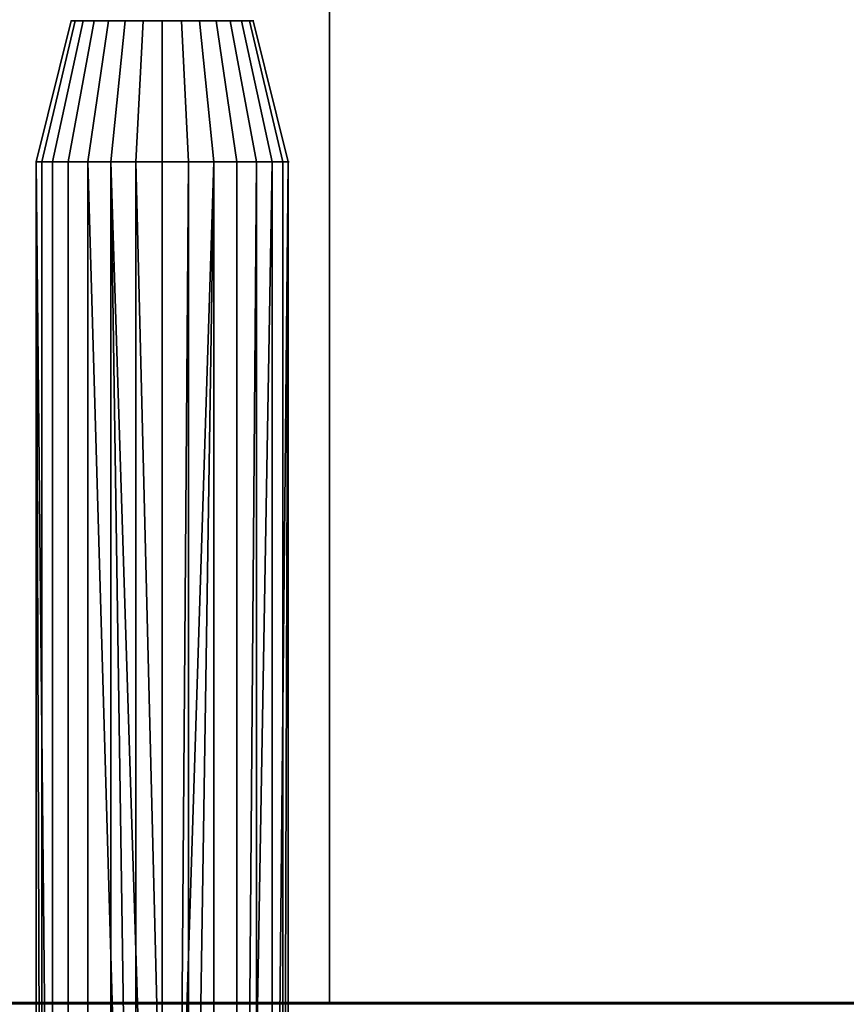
# Model space of a CAD drawing. Header units: millimetres. Extents: x -490 to 6690, y -115 to 152.
# Tile 470 of 656: x 1881 to 1905, y -6 to 22. Entities that reach past the tile are written whole.
import ezdxf

# ---------------------------------------------------------------- set-up
doc = ezdxf.new("R2010")
doc.units = ezdxf.units.MM
doc.layers.add('151', color=253, linetype='Continuous')

# ---------------------------------------------------------------- blocks, each defined once
blk = doc.blocks.new('UG_SURFACE_002')
at = {"layer": '151', "color": 252, "linetype": 'Continuous', "lineweight": 35}
for points in [[(2040, -6.2, 2202.5), (2040, 133.2, 2202.5), (960, 133.2, 2202.5), (960, -6.2, 2202.5)], [(1110, -6.2, 2052.5), (1110, 133.2, 2052.5), (1890, 133.2, 2052.5), (1890, -6.2, 2052.5)], [(1890, -6.2, -7.5), (1890, 133.2, -7.5), (2040, 133.2, -7.5), (2040, -6.2, -7.5)], [(1890, -6.2, 2052.5), (1890, 133.2, 2052.5), (1890, 133.2, -7.5), (1890, -6.2, -7.5)], [(2040, -6.2, 2202.5), (960, -6.2, 2202.5), (1110, -6.2, 2052.5), (1890, -6.2, 2052.5)], [(1890, -6.2, 2052.5), (1890, -6.2, -7.5), (2040, -6.2, -7.5), (2040, -6.2, 2202.5)]]:
    blk.add_3dface(points, dxfattribs=at)
blk = doc.blocks.new('UG_SURFACE_012')
at = {"layer": '151', "color": 252, "linetype": 'Continuous', "lineweight": 35}
for points in [[(1881.826, 17.684, 1494.388), (1881.67, 17.684, 1495.876), (1882.664, 21.684, 1495.772), (1882.777, 21.684, 1494.696)], [(1881.67, 17.684, 1495.876), (1882.132, 17.684, 1497.3), (1882.998, 21.684, 1496.8), (1882.664, 21.684, 1495.772)], [(1881.826, 17.684, 1516.388), (1881.67, 17.684, 1517.876), (1882.664, 21.684, 1517.772), (1882.777, 21.684, 1516.697)], [(1881.67, 17.684, 1517.876), (1882.132, 17.684, 1519.3), (1882.998, 21.684, 1518.8), (1882.664, 21.684, 1517.772)], [(1882.575, 17.684, 1493.091), (1881.826, 17.684, 1494.388), (1882.777, 21.684, 1494.696), (1883.318, 21.684, 1493.76)], [(1882.575, 17.684, 1515.091), (1881.826, 17.684, 1516.388), (1882.777, 21.684, 1516.697), (1883.318, 21.684, 1515.76)], [(1882.132, 17.684, 1497.3), (1883.134, 17.684, 1498.412), (1883.722, 21.684, 1497.603), (1882.998, 21.684, 1496.8)], [(1882.132, 17.684, 1519.3), (1883.134, 17.684, 1520.412), (1883.722, 21.684, 1519.603), (1882.998, 21.684, 1518.8)], [(1883.786, 17.684, 1492.211), (1882.575, 17.684, 1493.091), (1883.318, 21.684, 1493.76), (1884.192, 21.684, 1493.125)], [(1883.786, 17.684, 1514.211), (1882.575, 17.684, 1515.091), (1883.318, 21.684, 1515.76), (1884.192, 21.684, 1515.125)], [(1883.318, 21.684, 1493.76), (1882.777, 21.684, 1494.696), (1882.664, 21.684, 1495.772), (1885.25, 21.684, 1495.5)], [(1882.664, 21.684, 1495.772), (1882.998, 21.684, 1496.8), (1883.722, 21.684, 1497.603), (1885.25, 21.684, 1495.5)], [(1883.318, 21.684, 1515.76), (1882.777, 21.684, 1516.697), (1882.664, 21.684, 1517.772), (1885.25, 21.684, 1517.5)], [(1882.664, 21.684, 1517.772), (1882.998, 21.684, 1518.8), (1883.722, 21.684, 1519.603), (1885.25, 21.684, 1517.5)], [(1883.134, 17.684, 1498.412), (1884.502, 17.684, 1499.021), (1884.709, 21.684, 1498.043), (1883.722, 21.684, 1497.603)], [(1883.134, 17.684, 1520.412), (1884.502, 17.684, 1521.021), (1884.709, 21.684, 1520.043), (1883.722, 21.684, 1519.603)], [(1885.25, 21.684, 1495.5), (1884.192, 21.684, 1493.125), (1883.318, 21.684, 1493.76)], [(1885.25, 21.684, 1517.5), (1884.192, 21.684, 1515.125), (1883.318, 21.684, 1515.76)], [(1883.722, 21.684, 1497.603), (1884.709, 21.684, 1498.043), (1885.791, 21.684, 1498.043), (1885.25, 21.684, 1495.5)], [(1883.722, 21.684, 1519.603), (1884.709, 21.684, 1520.043), (1885.791, 21.684, 1520.043), (1885.25, 21.684, 1517.5)], [(1885.25, 17.684, 1491.9), (1883.786, 17.684, 1492.211), (1884.192, 21.684, 1493.125), (1885.25, 21.684, 1492.9)], [(1885.25, 17.684, 1513.9), (1883.786, 17.684, 1514.211), (1884.192, 21.684, 1515.125), (1885.25, 21.684, 1514.9)], [(1886.307, 21.684, 1493.125), (1885.25, 21.684, 1492.9), (1884.192, 21.684, 1493.125), (1885.25, 21.684, 1495.5)], [(1886.307, 21.684, 1515.125), (1885.25, 21.684, 1514.9), (1884.192, 21.684, 1515.125), (1885.25, 21.684, 1517.5)], [(1884.502, 17.684, 1499.021), (1885.998, 17.684, 1499.021), (1885.791, 21.684, 1498.043), (1884.709, 21.684, 1498.043)], [(1884.502, 17.684, 1521.021), (1885.998, 17.684, 1521.021), (1885.791, 21.684, 1520.043), (1884.709, 21.684, 1520.043)], [(1885.791, 21.684, 1498.043), (1886.778, 21.684, 1497.603), (1887.502, 21.684, 1496.8), (1885.25, 21.684, 1495.5)], [(1887.502, 21.684, 1496.8), (1887.836, 21.684, 1495.772), (1887.723, 21.684, 1494.696), (1885.25, 21.684, 1495.5)], [(1887.723, 21.684, 1494.696), (1887.182, 21.684, 1493.76), (1886.307, 21.684, 1493.125), (1885.25, 21.684, 1495.5)], [(1886.714, 17.684, 1492.211), (1885.25, 17.684, 1491.9), (1885.25, 21.684, 1492.9), (1886.307, 21.684, 1493.125)], [(1886.714, 17.684, 1514.211), (1885.25, 17.684, 1513.9), (1885.25, 21.684, 1514.9), (1886.307, 21.684, 1515.125)], [(1885.791, 21.684, 1520.043), (1886.778, 21.684, 1519.603), (1887.502, 21.684, 1518.8), (1885.25, 21.684, 1517.5)], [(1887.502, 21.684, 1518.8), (1887.836, 21.684, 1517.772), (1887.723, 21.684, 1516.697), (1885.25, 21.684, 1517.5)], [(1887.723, 21.684, 1516.697), (1887.182, 21.684, 1515.76), (1886.307, 21.684, 1515.125), (1885.25, 21.684, 1517.5)], [(1885.998, 17.684, 1499.021), (1887.366, 17.684, 1498.412), (1886.778, 21.684, 1497.603), (1885.791, 21.684, 1498.043)], [(1885.998, 17.684, 1521.021), (1887.366, 17.684, 1520.412), (1886.778, 21.684, 1519.603), (1885.791, 21.684, 1520.043)], [(1887.925, 17.684, 1493.091), (1886.714, 17.684, 1492.211), (1886.307, 21.684, 1493.125), (1887.182, 21.684, 1493.76)], [(1887.925, 17.684, 1515.091), (1886.714, 17.684, 1514.211), (1886.307, 21.684, 1515.125), (1887.182, 21.684, 1515.76)], [(1887.366, 17.684, 1498.412), (1888.368, 17.684, 1497.3), (1887.502, 21.684, 1496.8), (1886.778, 21.684, 1497.603)], [(1887.366, 17.684, 1520.412), (1888.368, 17.684, 1519.3), (1887.502, 21.684, 1518.8), (1886.778, 21.684, 1519.603)], [(1888.674, 17.684, 1494.388), (1887.925, 17.684, 1493.091), (1887.182, 21.684, 1493.76), (1887.723, 21.684, 1494.696)], [(1888.674, 17.684, 1516.388), (1887.925, 17.684, 1515.091), (1887.182, 21.684, 1515.76), (1887.723, 21.684, 1516.697)], [(1888.368, 17.684, 1497.3), (1888.83, 17.684, 1495.876), (1887.836, 21.684, 1495.772), (1887.502, 21.684, 1496.8)], [(1888.368, 17.684, 1519.3), (1888.83, 17.684, 1517.876), (1887.836, 21.684, 1517.772), (1887.502, 21.684, 1518.8)], [(1888.83, 17.684, 1495.876), (1888.674, 17.684, 1494.388), (1887.723, 21.684, 1494.696), (1887.836, 21.684, 1495.772)], [(1888.83, 17.684, 1517.876), (1888.674, 17.684, 1516.388), (1887.723, 21.684, 1516.697), (1887.836, 21.684, 1517.772)], [(1881.67, 17.684, 1495.876), (1881.826, 17.684, 1494.388), (1881.826, -29.143, 1494.388)], [(1881.826, -29.143, 1494.388), (1881.67, -29.226, 1495.118), (1881.67, 17.684, 1495.876)], [(1881.67, 17.684, 1495.876), (1881.828, -29.143, 1496.617), (1882.132, -28.995, 1497.3)], [(1881.67, 17.684, 1495.876), (1881.67, -29.226, 1495.876), (1881.828, -29.143, 1496.617)], [(1882.132, -28.995, 1497.3), (1882.132, 17.684, 1497.3), (1881.67, 17.684, 1495.876)], [(1881.67, -29.226, 1495.118), (1881.67, -29.226, 1495.876), (1881.67, 17.684, 1495.876)], [(1881.67, 17.684, 1517.876), (1881.826, 17.684, 1516.388), (1881.826, -29.143, 1516.388)], [(1881.826, -29.143, 1516.388), (1881.67, -29.226, 1517.118), (1881.67, 17.684, 1517.876)], [(1881.67, 17.684, 1517.876), (1881.828, -29.143, 1518.618), (1882.132, -28.995, 1519.3)], [(1881.67, 17.684, 1517.876), (1881.67, -29.226, 1517.876), (1881.828, -29.143, 1518.618)], [(1882.132, -28.995, 1519.3), (1882.132, 17.684, 1519.3), (1881.67, 17.684, 1517.876)], [(1881.67, -29.226, 1517.118), (1881.67, -29.226, 1517.876), (1881.67, 17.684, 1517.876)], [(1881.826, -29.143, 1494.388), (1881.826, 17.684, 1494.388), (1882.575, 17.684, 1493.091), (1882.575, -28.81, 1493.091)], [(1881.826, -29.143, 1516.388), (1881.826, 17.684, 1516.388), (1882.575, 17.684, 1515.091), (1882.575, -28.81, 1515.091)], [(1883.134, -28.621, 1498.412), (1883.134, 17.684, 1498.412), (1882.132, 17.684, 1497.3), (1882.132, -28.995, 1497.3)], [(1883.134, -28.621, 1520.412), (1883.134, 17.684, 1520.412), (1882.132, 17.684, 1519.3), (1882.132, -28.995, 1519.3)], [(1882.575, -28.81, 1493.091), (1882.575, 17.684, 1493.091), (1883.786, 17.684, 1492.211), (1883.786, -28.461, 1492.211)], [(1882.575, -28.81, 1515.091), (1882.575, 17.684, 1515.091), (1883.786, 17.684, 1514.211), (1883.786, -28.461, 1514.211)], [(1883.134, 17.684, 1498.412), (1883.134, -28.621, 1498.412), (1884.467, -28.361, 1499.006)], [(1884.467, -28.361, 1499.006), (1884.502, -28.354, 1499.021), (1884.502, 17.684, 1499.021), (1883.134, 17.684, 1498.412)], [(1883.134, 17.684, 1520.412), (1883.134, -28.621, 1520.412), (1884.467, -28.361, 1521.006)], [(1884.467, -28.361, 1521.006), (1884.502, -28.354, 1521.021), (1884.502, 17.684, 1521.021), (1883.134, 17.684, 1520.412)], [(1883.786, 17.684, 1492.211), (1885.25, 17.684, 1491.9), (1885.25, -28.316, 1491.9)], [(1885.25, -28.316, 1491.9), (1884.466, -28.357, 1491.986), (1883.786, 17.684, 1492.211)], [(1884.466, -28.357, 1491.986), (1883.786, -28.461, 1492.211), (1883.786, 17.684, 1492.211)], [(1883.786, 17.684, 1514.211), (1885.25, 17.684, 1513.9), (1885.25, -28.316, 1513.9)], [(1885.25, -28.316, 1513.9), (1884.466, -28.357, 1513.986), (1883.786, 17.684, 1514.211)], [(1884.466, -28.357, 1513.986), (1883.786, -28.461, 1514.211), (1883.786, 17.684, 1514.211)], [(1884.502, 17.684, 1499.021), (1884.502, -28.354, 1499.021), (1885.647, -28.327, 1499.078)], [(1885.647, -28.327, 1499.078), (1885.998, 17.684, 1499.021), (1884.502, 17.684, 1499.021)], [(1884.502, 17.684, 1521.021), (1884.502, -28.354, 1521.021), (1885.647, -28.327, 1521.078)], [(1885.647, -28.327, 1521.078), (1885.998, 17.684, 1521.021), (1884.502, 17.684, 1521.021)], [(1886.714, 17.684, 1492.211), (1886.004, -28.354, 1491.98), (1885.25, -28.316, 1491.9)], [(1885.25, -28.316, 1491.9), (1885.25, 17.684, 1491.9), (1886.714, 17.684, 1492.211)], [(1886.714, 17.684, 1514.211), (1886.004, -28.354, 1513.98), (1885.25, -28.316, 1513.9)], [(1885.25, -28.316, 1513.9), (1885.25, 17.684, 1513.9), (1886.714, 17.684, 1514.211)], [(1885.647, -28.327, 1499.078), (1885.998, -28.354, 1499.021), (1885.998, 17.684, 1499.021)], [(1885.647, -28.327, 1521.078), (1885.998, -28.354, 1521.021), (1885.998, 17.684, 1521.021)], [(1887.366, -28.621, 1498.412), (1887.366, 17.684, 1498.412), (1885.998, 17.684, 1499.021), (1885.998, -28.354, 1499.021)], [(1887.366, -28.621, 1520.412), (1887.366, 17.684, 1520.412), (1885.998, 17.684, 1521.021), (1885.998, -28.354, 1521.021)], [(1886.714, 17.684, 1492.211), (1886.714, -28.461, 1492.211), (1886.004, -28.354, 1491.98)], [(1886.714, 17.684, 1514.211), (1886.714, -28.461, 1514.211), (1886.004, -28.354, 1513.98)], [(1887.561, -28.705, 1492.827), (1886.714, -28.461, 1492.211), (1886.714, 17.684, 1492.211), (1887.925, 17.684, 1493.091)], [(1887.561, -28.705, 1514.827), (1886.714, -28.461, 1514.211), (1886.714, 17.684, 1514.211), (1887.925, 17.684, 1515.091)], [(1888.368, 17.684, 1497.3), (1887.366, 17.684, 1498.412), (1887.366, -28.621, 1498.412), (1887.563, -28.695, 1498.193)], [(1888.368, 17.684, 1519.3), (1887.366, 17.684, 1520.412), (1887.366, -28.621, 1520.412), (1887.563, -28.695, 1520.193)], [(1887.925, 17.684, 1493.091), (1887.925, -28.81, 1493.091), (1887.561, -28.705, 1492.827)], [(1887.925, 17.684, 1515.091), (1887.925, -28.81, 1515.091), (1887.561, -28.705, 1514.827)], [(1887.563, -28.695, 1498.193), (1888.368, -28.995, 1497.3), (1888.368, 17.684, 1497.3)], [(1887.563, -28.695, 1520.193), (1888.368, -28.995, 1519.3), (1888.368, 17.684, 1519.3)], [(1887.925, -28.81, 1493.091), (1887.925, 17.684, 1493.091), (1888.674, 17.684, 1494.388), (1888.674, -29.143, 1494.388)], [(1887.925, -28.81, 1515.091), (1887.925, 17.684, 1515.091), (1888.674, 17.684, 1516.388), (1888.674, -29.143, 1516.388)], [(1888.83, 17.684, 1495.876), (1888.368, 17.684, 1497.3), (1888.368, -28.995, 1497.3)], [(1888.368, -28.995, 1497.3), (1888.672, -29.143, 1496.617), (1888.83, 17.684, 1495.876)], [(1888.83, 17.684, 1517.876), (1888.368, 17.684, 1519.3), (1888.368, -28.995, 1519.3)], [(1888.368, -28.995, 1519.3), (1888.672, -29.143, 1518.617), (1888.83, 17.684, 1517.876)], [(1888.672, -29.143, 1496.617), (1888.83, -29.226, 1495.876), (1888.83, 17.684, 1495.876)], [(1888.672, -29.143, 1518.617), (1888.83, -29.226, 1517.876), (1888.83, 17.684, 1517.876)], [(1888.83, 17.684, 1495.876), (1888.83, -29.226, 1495.124), (1888.674, -29.143, 1494.388)], [(1888.674, -29.143, 1494.388), (1888.674, 17.684, 1494.388), (1888.83, 17.684, 1495.876)], [(1888.83, 17.684, 1517.876), (1888.83, -29.226, 1517.124), (1888.674, -29.143, 1516.388)], [(1888.674, -29.143, 1516.388), (1888.674, 17.684, 1516.388), (1888.83, 17.684, 1517.876)], [(1888.83, 17.684, 1495.876), (1888.83, -29.226, 1495.876), (1888.83, -29.226, 1495.124)], [(1888.83, 17.684, 1517.876), (1888.83, -29.226, 1517.876), (1888.83, -29.226, 1517.124)]]:
    blk.add_3dface(points, dxfattribs=at)
blk = doc.blocks.new('UG_SURFACE_013')
at = {"layer": '151', "color": 252, "linetype": 'Continuous', "lineweight": 35}
for points in [[(1881.826, 17.684, 1744.388), (1881.67, 17.684, 1745.876), (1882.664, 21.684, 1745.772), (1882.777, 21.684, 1744.696)], [(1881.67, 17.684, 1745.876), (1882.132, 17.684, 1747.3), (1882.998, 21.684, 1746.8), (1882.664, 21.684, 1745.772)], [(1881.826, 17.684, 1766.388), (1881.67, 17.684, 1767.876), (1882.664, 21.684, 1767.772), (1882.777, 21.684, 1766.697)], [(1881.67, 17.684, 1767.876), (1882.132, 17.684, 1769.3), (1882.998, 21.684, 1768.8), (1882.664, 21.684, 1767.772)], [(1882.575, 17.684, 1743.091), (1881.826, 17.684, 1744.388), (1882.777, 21.684, 1744.696), (1883.318, 21.684, 1743.76)], [(1882.575, 17.684, 1765.091), (1881.826, 17.684, 1766.388), (1882.777, 21.684, 1766.697), (1883.318, 21.684, 1765.76)], [(1882.132, 17.684, 1747.3), (1883.134, 17.684, 1748.412), (1883.722, 21.684, 1747.603), (1882.998, 21.684, 1746.8)], [(1882.132, 17.684, 1769.3), (1883.134, 17.684, 1770.412), (1883.722, 21.684, 1769.603), (1882.998, 21.684, 1768.8)], [(1883.786, 17.684, 1742.211), (1882.575, 17.684, 1743.091), (1883.318, 21.684, 1743.76), (1884.192, 21.684, 1743.125)], [(1883.786, 17.684, 1764.211), (1882.575, 17.684, 1765.091), (1883.318, 21.684, 1765.76), (1884.192, 21.684, 1765.125)], [(1883.318, 21.684, 1743.76), (1882.777, 21.684, 1744.696), (1882.664, 21.684, 1745.772), (1885.25, 21.684, 1745.5)], [(1882.664, 21.684, 1745.772), (1882.998, 21.684, 1746.8), (1883.722, 21.684, 1747.603), (1885.25, 21.684, 1745.5)], [(1883.318, 21.684, 1765.76), (1882.777, 21.684, 1766.697), (1882.664, 21.684, 1767.772), (1885.25, 21.684, 1767.5)], [(1882.664, 21.684, 1767.772), (1882.998, 21.684, 1768.8), (1883.722, 21.684, 1769.603), (1885.25, 21.684, 1767.5)], [(1883.134, 17.684, 1748.412), (1884.502, 17.684, 1749.021), (1884.709, 21.684, 1748.043), (1883.722, 21.684, 1747.603)], [(1883.134, 17.684, 1770.412), (1884.502, 17.684, 1771.021), (1884.709, 21.684, 1770.043), (1883.722, 21.684, 1769.603)], [(1885.25, 21.684, 1745.5), (1884.192, 21.684, 1743.125), (1883.318, 21.684, 1743.76)], [(1885.25, 21.684, 1767.5), (1884.192, 21.684, 1765.125), (1883.318, 21.684, 1765.76)], [(1883.722, 21.684, 1747.603), (1884.709, 21.684, 1748.043), (1885.791, 21.684, 1748.043), (1885.25, 21.684, 1745.5)], [(1883.722, 21.684, 1769.603), (1884.709, 21.684, 1770.043), (1885.791, 21.684, 1770.043), (1885.25, 21.684, 1767.5)], [(1885.25, 17.684, 1741.9), (1883.786, 17.684, 1742.211), (1884.192, 21.684, 1743.125), (1885.25, 21.684, 1742.9)], [(1885.25, 17.684, 1763.9), (1883.786, 17.684, 1764.211), (1884.192, 21.684, 1765.125), (1885.25, 21.684, 1764.9)], [(1886.307, 21.684, 1743.125), (1885.25, 21.684, 1742.9), (1884.192, 21.684, 1743.125), (1885.25, 21.684, 1745.5)], [(1886.307, 21.684, 1765.125), (1885.25, 21.684, 1764.9), (1884.192, 21.684, 1765.125), (1885.25, 21.684, 1767.5)], [(1884.502, 17.684, 1749.021), (1885.998, 17.684, 1749.021), (1885.791, 21.684, 1748.043), (1884.709, 21.684, 1748.043)], [(1884.502, 17.684, 1771.021), (1885.998, 17.684, 1771.021), (1885.791, 21.684, 1770.043), (1884.709, 21.684, 1770.043)], [(1885.791, 21.684, 1748.043), (1886.778, 21.684, 1747.603), (1887.502, 21.684, 1746.8), (1885.25, 21.684, 1745.5)], [(1887.502, 21.684, 1746.8), (1887.836, 21.684, 1745.772), (1887.723, 21.684, 1744.696), (1885.25, 21.684, 1745.5)], [(1887.723, 21.684, 1744.696), (1887.182, 21.684, 1743.76), (1886.307, 21.684, 1743.125), (1885.25, 21.684, 1745.5)], [(1886.714, 17.684, 1742.211), (1885.25, 17.684, 1741.9), (1885.25, 21.684, 1742.9), (1886.307, 21.684, 1743.125)], [(1886.714, 17.684, 1764.211), (1885.25, 17.684, 1763.9), (1885.25, 21.684, 1764.9), (1886.307, 21.684, 1765.125)], [(1885.791, 21.684, 1770.043), (1886.778, 21.684, 1769.603), (1887.502, 21.684, 1768.8), (1885.25, 21.684, 1767.5)], [(1887.502, 21.684, 1768.8), (1887.836, 21.684, 1767.772), (1887.723, 21.684, 1766.697), (1885.25, 21.684, 1767.5)], [(1887.723, 21.684, 1766.697), (1887.182, 21.684, 1765.76), (1886.307, 21.684, 1765.125), (1885.25, 21.684, 1767.5)], [(1885.998, 17.684, 1749.021), (1887.366, 17.684, 1748.412), (1886.778, 21.684, 1747.603), (1885.791, 21.684, 1748.043)], [(1885.998, 17.684, 1771.021), (1887.366, 17.684, 1770.412), (1886.778, 21.684, 1769.603), (1885.791, 21.684, 1770.043)], [(1887.925, 17.684, 1743.091), (1886.714, 17.684, 1742.211), (1886.307, 21.684, 1743.125), (1887.182, 21.684, 1743.76)], [(1887.925, 17.684, 1765.091), (1886.714, 17.684, 1764.211), (1886.307, 21.684, 1765.125), (1887.182, 21.684, 1765.76)], [(1887.366, 17.684, 1748.412), (1888.368, 17.684, 1747.3), (1887.502, 21.684, 1746.8), (1886.778, 21.684, 1747.603)], [(1887.366, 17.684, 1770.412), (1888.368, 17.684, 1769.3), (1887.502, 21.684, 1768.8), (1886.778, 21.684, 1769.603)], [(1888.674, 17.684, 1744.388), (1887.925, 17.684, 1743.091), (1887.182, 21.684, 1743.76), (1887.723, 21.684, 1744.696)], [(1888.674, 17.684, 1766.388), (1887.925, 17.684, 1765.091), (1887.182, 21.684, 1765.76), (1887.723, 21.684, 1766.697)], [(1888.368, 17.684, 1747.3), (1888.83, 17.684, 1745.876), (1887.836, 21.684, 1745.772), (1887.502, 21.684, 1746.8)], [(1888.368, 17.684, 1769.3), (1888.83, 17.684, 1767.876), (1887.836, 21.684, 1767.772), (1887.502, 21.684, 1768.8)], [(1888.83, 17.684, 1745.876), (1888.674, 17.684, 1744.388), (1887.723, 21.684, 1744.696), (1887.836, 21.684, 1745.772)], [(1888.83, 17.684, 1767.876), (1888.674, 17.684, 1766.388), (1887.723, 21.684, 1766.697), (1887.836, 21.684, 1767.772)], [(1881.67, 17.684, 1745.876), (1881.826, 17.684, 1744.388), (1881.826, -29.143, 1744.388)], [(1881.826, -29.143, 1744.388), (1881.67, -29.226, 1745.118), (1881.67, 17.684, 1745.876)], [(1881.67, 17.684, 1745.876), (1881.828, -29.143, 1746.617), (1882.132, -28.995, 1747.3)], [(1881.67, 17.684, 1745.876), (1881.67, -29.226, 1745.876), (1881.828, -29.143, 1746.617)], [(1882.132, -28.995, 1747.3), (1882.132, 17.684, 1747.3), (1881.67, 17.684, 1745.876)], [(1881.67, -29.226, 1745.118), (1881.67, -29.226, 1745.876), (1881.67, 17.684, 1745.876)], [(1881.67, 17.684, 1767.876), (1881.826, 17.684, 1766.388), (1881.826, -29.143, 1766.388)], [(1881.826, -29.143, 1766.388), (1881.67, -29.226, 1767.118), (1881.67, 17.684, 1767.876)], [(1881.67, 17.684, 1767.876), (1881.828, -29.143, 1768.618), (1882.132, -28.995, 1769.3)], [(1881.67, 17.684, 1767.876), (1881.67, -29.226, 1767.876), (1881.828, -29.143, 1768.618)], [(1882.132, -28.995, 1769.3), (1882.132, 17.684, 1769.3), (1881.67, 17.684, 1767.876)], [(1881.67, -29.226, 1767.118), (1881.67, -29.226, 1767.876), (1881.67, 17.684, 1767.876)], [(1881.826, -29.143, 1744.388), (1881.826, 17.684, 1744.388), (1882.575, 17.684, 1743.091), (1882.575, -28.81, 1743.091)], [(1881.826, -29.143, 1766.388), (1881.826, 17.684, 1766.388), (1882.575, 17.684, 1765.091), (1882.575, -28.81, 1765.091)], [(1883.134, -28.621, 1748.412), (1883.134, 17.684, 1748.412), (1882.132, 17.684, 1747.3), (1882.132, -28.995, 1747.3)], [(1883.134, -28.621, 1770.412), (1883.134, 17.684, 1770.412), (1882.132, 17.684, 1769.3), (1882.132, -28.995, 1769.3)], [(1882.575, -28.81, 1743.091), (1882.575, 17.684, 1743.091), (1883.786, 17.684, 1742.211), (1883.786, -28.461, 1742.211)], [(1882.575, -28.81, 1765.091), (1882.575, 17.684, 1765.091), (1883.786, 17.684, 1764.211), (1883.786, -28.461, 1764.211)], [(1883.134, 17.684, 1748.412), (1883.134, -28.621, 1748.412), (1884.467, -28.361, 1749.006)], [(1884.467, -28.361, 1749.006), (1884.502, -28.354, 1749.021), (1884.502, 17.684, 1749.021), (1883.134, 17.684, 1748.412)], [(1883.134, 17.684, 1770.412), (1883.134, -28.621, 1770.412), (1884.467, -28.361, 1771.006)], [(1884.467, -28.361, 1771.006), (1884.502, -28.354, 1771.021), (1884.502, 17.684, 1771.021), (1883.134, 17.684, 1770.412)], [(1883.786, 17.684, 1742.211), (1885.25, 17.684, 1741.9), (1885.25, -28.316, 1741.9)], [(1885.25, -28.316, 1741.9), (1884.466, -28.357, 1741.986), (1883.786, 17.684, 1742.211)], [(1884.466, -28.357, 1741.986), (1883.786, -28.461, 1742.211), (1883.786, 17.684, 1742.211)], [(1883.786, 17.684, 1764.211), (1885.25, 17.684, 1763.9), (1885.25, -28.316, 1763.9)], [(1885.25, -28.316, 1763.9), (1884.466, -28.357, 1763.986), (1883.786, 17.684, 1764.211)], [(1884.466, -28.357, 1763.986), (1883.786, -28.461, 1764.211), (1883.786, 17.684, 1764.211)], [(1884.502, 17.684, 1749.021), (1884.502, -28.354, 1749.021), (1885.647, -28.327, 1749.078)], [(1885.647, -28.327, 1749.078), (1885.998, 17.684, 1749.021), (1884.502, 17.684, 1749.021)], [(1884.502, 17.684, 1771.021), (1884.502, -28.354, 1771.021), (1885.647, -28.327, 1771.078)], [(1885.647, -28.327, 1771.078), (1885.998, 17.684, 1771.021), (1884.502, 17.684, 1771.021)], [(1886.714, 17.684, 1742.211), (1886.004, -28.354, 1741.98), (1885.25, -28.316, 1741.9)], [(1885.25, -28.316, 1741.9), (1885.25, 17.684, 1741.9), (1886.714, 17.684, 1742.211)], [(1886.714, 17.684, 1764.211), (1886.004, -28.354, 1763.98), (1885.25, -28.316, 1763.9)], [(1885.25, -28.316, 1763.9), (1885.25, 17.684, 1763.9), (1886.714, 17.684, 1764.211)], [(1885.647, -28.327, 1749.078), (1885.998, -28.354, 1749.021), (1885.998, 17.684, 1749.021)], [(1885.647, -28.327, 1771.078), (1885.998, -28.354, 1771.021), (1885.998, 17.684, 1771.021)], [(1887.366, -28.621, 1748.412), (1887.366, 17.684, 1748.412), (1885.998, 17.684, 1749.021), (1885.998, -28.354, 1749.021)], [(1887.366, -28.621, 1770.412), (1887.366, 17.684, 1770.412), (1885.998, 17.684, 1771.021), (1885.998, -28.354, 1771.021)], [(1886.714, 17.684, 1742.211), (1886.714, -28.461, 1742.211), (1886.004, -28.354, 1741.98)], [(1886.714, 17.684, 1764.211), (1886.714, -28.461, 1764.211), (1886.004, -28.354, 1763.98)], [(1887.561, -28.705, 1742.827), (1886.714, -28.461, 1742.211), (1886.714, 17.684, 1742.211), (1887.925, 17.684, 1743.091)], [(1887.561, -28.705, 1764.827), (1886.714, -28.461, 1764.211), (1886.714, 17.684, 1764.211), (1887.925, 17.684, 1765.091)], [(1888.368, 17.684, 1747.3), (1887.366, 17.684, 1748.412), (1887.366, -28.621, 1748.412), (1887.563, -28.695, 1748.193)], [(1888.368, 17.684, 1769.3), (1887.366, 17.684, 1770.412), (1887.366, -28.621, 1770.412), (1887.563, -28.695, 1770.193)], [(1887.925, 17.684, 1743.091), (1887.925, -28.81, 1743.091), (1887.561, -28.705, 1742.827)], [(1887.925, 17.684, 1765.091), (1887.925, -28.81, 1765.091), (1887.561, -28.705, 1764.827)], [(1887.563, -28.695, 1748.193), (1888.368, -28.995, 1747.3), (1888.368, 17.684, 1747.3)], [(1887.563, -28.695, 1770.193), (1888.368, -28.995, 1769.3), (1888.368, 17.684, 1769.3)], [(1887.925, -28.81, 1743.091), (1887.925, 17.684, 1743.091), (1888.674, 17.684, 1744.388), (1888.674, -29.143, 1744.388)], [(1887.925, -28.81, 1765.091), (1887.925, 17.684, 1765.091), (1888.674, 17.684, 1766.388), (1888.674, -29.143, 1766.388)], [(1888.83, 17.684, 1745.876), (1888.368, 17.684, 1747.3), (1888.368, -28.995, 1747.3)], [(1888.368, -28.995, 1747.3), (1888.672, -29.143, 1746.617), (1888.83, 17.684, 1745.876)], [(1888.83, 17.684, 1767.876), (1888.368, 17.684, 1769.3), (1888.368, -28.995, 1769.3)], [(1888.368, -28.995, 1769.3), (1888.672, -29.143, 1768.617), (1888.83, 17.684, 1767.876)], [(1888.672, -29.143, 1746.617), (1888.83, -29.226, 1745.876), (1888.83, 17.684, 1745.876)], [(1888.672, -29.143, 1768.617), (1888.83, -29.226, 1767.876), (1888.83, 17.684, 1767.876)], [(1888.83, 17.684, 1745.876), (1888.83, -29.226, 1745.124), (1888.674, -29.143, 1744.388)], [(1888.674, -29.143, 1744.388), (1888.674, 17.684, 1744.388), (1888.83, 17.684, 1745.876)], [(1888.83, 17.684, 1767.876), (1888.83, -29.226, 1767.124), (1888.674, -29.143, 1766.388)], [(1888.674, -29.143, 1766.388), (1888.674, 17.684, 1766.388), (1888.83, 17.684, 1767.876)], [(1888.83, 17.684, 1745.876), (1888.83, -29.226, 1745.876), (1888.83, -29.226, 1745.124)], [(1888.83, 17.684, 1767.876), (1888.83, -29.226, 1767.876), (1888.83, -29.226, 1767.124)]]:
    blk.add_3dface(points, dxfattribs=at)
blk = doc.blocks.new('UG_SURFACE_015')
at = {"layer": '151', "color": 252, "linetype": 'Continuous', "lineweight": 35}
for points in [[(1881.826, 17.684, 309.388), (1881.67, 17.684, 310.876), (1882.664, 21.684, 310.772), (1882.777, 21.684, 309.697)], [(1881.67, 17.684, 310.876), (1882.132, 17.684, 312.3), (1882.998, 21.684, 311.8), (1882.664, 21.684, 310.772)], [(1881.826, 17.684, 331.388), (1881.67, 17.684, 332.876), (1882.664, 21.684, 332.772), (1882.777, 21.684, 331.697)], [(1881.67, 17.684, 332.876), (1882.132, 17.684, 334.3), (1882.998, 21.684, 333.8), (1882.664, 21.684, 332.772)], [(1882.575, 17.684, 308.091), (1881.826, 17.684, 309.388), (1882.777, 21.684, 309.697), (1883.318, 21.684, 308.76)], [(1882.575, 17.684, 330.091), (1881.826, 17.684, 331.388), (1882.777, 21.684, 331.697), (1883.318, 21.684, 330.76)], [(1882.132, 17.684, 312.3), (1883.134, 17.684, 313.412), (1883.722, 21.684, 312.603), (1882.998, 21.684, 311.8)], [(1882.132, 17.684, 334.3), (1883.134, 17.684, 335.412), (1883.722, 21.684, 334.603), (1882.998, 21.684, 333.8)], [(1883.786, 17.684, 307.211), (1882.575, 17.684, 308.091), (1883.318, 21.684, 308.76), (1884.192, 21.684, 308.125)], [(1883.786, 17.684, 329.211), (1882.575, 17.684, 330.091), (1883.318, 21.684, 330.76), (1884.192, 21.684, 330.125)], [(1883.318, 21.684, 308.76), (1882.777, 21.684, 309.697), (1882.664, 21.684, 310.772), (1885.25, 21.684, 310.5)], [(1882.664, 21.684, 310.772), (1882.998, 21.684, 311.8), (1883.722, 21.684, 312.603), (1885.25, 21.684, 310.5)], [(1883.318, 21.684, 330.76), (1882.777, 21.684, 331.697), (1882.664, 21.684, 332.772), (1885.25, 21.684, 332.5)], [(1882.664, 21.684, 332.772), (1882.998, 21.684, 333.8), (1883.722, 21.684, 334.603), (1885.25, 21.684, 332.5)], [(1883.134, 17.684, 313.412), (1884.502, 17.684, 314.021), (1884.709, 21.684, 313.043), (1883.722, 21.684, 312.603)], [(1883.134, 17.684, 335.412), (1884.502, 17.684, 336.021), (1884.709, 21.684, 335.043), (1883.722, 21.684, 334.603)], [(1885.25, 21.684, 310.5), (1884.192, 21.684, 308.125), (1883.318, 21.684, 308.76)], [(1885.25, 21.684, 332.5), (1884.192, 21.684, 330.125), (1883.318, 21.684, 330.76)], [(1883.722, 21.684, 312.603), (1884.709, 21.684, 313.043), (1885.791, 21.684, 313.043), (1885.25, 21.684, 310.5)], [(1883.722, 21.684, 334.603), (1884.709, 21.684, 335.043), (1885.791, 21.684, 335.043), (1885.25, 21.684, 332.5)], [(1885.25, 17.684, 306.9), (1883.786, 17.684, 307.211), (1884.192, 21.684, 308.125), (1885.25, 21.684, 307.9)], [(1885.25, 17.684, 328.9), (1883.786, 17.684, 329.211), (1884.192, 21.684, 330.125), (1885.25, 21.684, 329.9)], [(1886.307, 21.684, 308.125), (1885.25, 21.684, 307.9), (1884.192, 21.684, 308.125), (1885.25, 21.684, 310.5)], [(1886.307, 21.684, 330.125), (1885.25, 21.684, 329.9), (1884.192, 21.684, 330.125), (1885.25, 21.684, 332.5)], [(1884.502, 17.684, 314.021), (1885.998, 17.684, 314.021), (1885.791, 21.684, 313.043), (1884.709, 21.684, 313.043)], [(1884.502, 17.684, 336.021), (1885.998, 17.684, 336.021), (1885.791, 21.684, 335.043), (1884.709, 21.684, 335.043)], [(1885.791, 21.684, 313.043), (1886.778, 21.684, 312.603), (1887.502, 21.684, 311.8), (1885.25, 21.684, 310.5)], [(1887.502, 21.684, 311.8), (1887.836, 21.684, 310.772), (1887.723, 21.684, 309.697), (1885.25, 21.684, 310.5)], [(1887.723, 21.684, 309.697), (1887.182, 21.684, 308.76), (1886.307, 21.684, 308.125), (1885.25, 21.684, 310.5)], [(1886.714, 17.684, 307.211), (1885.25, 17.684, 306.9), (1885.25, 21.684, 307.9), (1886.307, 21.684, 308.125)], [(1886.714, 17.684, 329.211), (1885.25, 17.684, 328.9), (1885.25, 21.684, 329.9), (1886.307, 21.684, 330.125)], [(1885.791, 21.684, 335.043), (1886.778, 21.684, 334.603), (1887.502, 21.684, 333.8), (1885.25, 21.684, 332.5)], [(1887.502, 21.684, 333.8), (1887.836, 21.684, 332.772), (1887.723, 21.684, 331.697), (1885.25, 21.684, 332.5)], [(1887.723, 21.684, 331.697), (1887.182, 21.684, 330.76), (1886.307, 21.684, 330.125), (1885.25, 21.684, 332.5)], [(1885.998, 17.684, 314.021), (1887.366, 17.684, 313.412), (1886.778, 21.684, 312.603), (1885.791, 21.684, 313.043)], [(1885.998, 17.684, 336.021), (1887.366, 17.684, 335.412), (1886.778, 21.684, 334.603), (1885.791, 21.684, 335.043)], [(1887.925, 17.684, 308.091), (1886.714, 17.684, 307.211), (1886.307, 21.684, 308.125), (1887.182, 21.684, 308.76)], [(1887.925, 17.684, 330.091), (1886.714, 17.684, 329.211), (1886.307, 21.684, 330.125), (1887.182, 21.684, 330.76)], [(1887.366, 17.684, 313.412), (1888.368, 17.684, 312.3), (1887.502, 21.684, 311.8), (1886.778, 21.684, 312.603)], [(1887.366, 17.684, 335.412), (1888.368, 17.684, 334.3), (1887.502, 21.684, 333.8), (1886.778, 21.684, 334.603)], [(1888.674, 17.684, 309.388), (1887.925, 17.684, 308.091), (1887.182, 21.684, 308.76), (1887.723, 21.684, 309.697)], [(1888.674, 17.684, 331.388), (1887.925, 17.684, 330.091), (1887.182, 21.684, 330.76), (1887.723, 21.684, 331.697)], [(1888.368, 17.684, 312.3), (1888.83, 17.684, 310.876), (1887.836, 21.684, 310.772), (1887.502, 21.684, 311.8)], [(1888.368, 17.684, 334.3), (1888.83, 17.684, 332.876), (1887.836, 21.684, 332.772), (1887.502, 21.684, 333.8)], [(1888.83, 17.684, 310.876), (1888.674, 17.684, 309.388), (1887.723, 21.684, 309.697), (1887.836, 21.684, 310.772)], [(1888.83, 17.684, 332.876), (1888.674, 17.684, 331.388), (1887.723, 21.684, 331.697), (1887.836, 21.684, 332.772)], [(1881.67, 17.684, 310.876), (1881.826, 17.684, 309.388), (1881.826, -29.143, 309.388)], [(1881.826, -29.143, 309.388), (1881.67, -29.226, 310.118), (1881.67, 17.684, 310.876)], [(1881.67, 17.684, 310.876), (1881.828, -29.143, 311.617), (1882.132, -28.995, 312.3)], [(1881.67, 17.684, 310.876), (1881.67, -29.226, 310.876), (1881.828, -29.143, 311.617)], [(1882.132, -28.995, 312.3), (1882.132, 17.684, 312.3), (1881.67, 17.684, 310.876)], [(1881.67, -29.226, 310.118), (1881.67, -29.226, 310.876), (1881.67, 17.684, 310.876)], [(1881.67, 17.684, 332.876), (1881.826, 17.684, 331.388), (1881.826, -29.143, 331.388)], [(1881.826, -29.143, 331.388), (1881.67, -29.226, 332.118), (1881.67, 17.684, 332.876)], [(1881.67, 17.684, 332.876), (1881.828, -29.143, 333.617), (1882.132, -28.995, 334.3)], [(1881.67, 17.684, 332.876), (1881.67, -29.226, 332.876), (1881.828, -29.143, 333.617)], [(1882.132, -28.995, 334.3), (1882.132, 17.684, 334.3), (1881.67, 17.684, 332.876)], [(1881.67, -29.226, 332.118), (1881.67, -29.226, 332.876), (1881.67, 17.684, 332.876)], [(1881.826, -29.143, 309.388), (1881.826, 17.684, 309.388), (1882.575, 17.684, 308.091), (1882.575, -28.81, 308.091)], [(1881.826, -29.143, 331.388), (1881.826, 17.684, 331.388), (1882.575, 17.684, 330.091), (1882.575, -28.81, 330.091)], [(1883.134, -28.621, 313.412), (1883.134, 17.684, 313.412), (1882.132, 17.684, 312.3), (1882.132, -28.995, 312.3)], [(1883.134, -28.621, 335.412), (1883.134, 17.684, 335.412), (1882.132, 17.684, 334.3), (1882.132, -28.995, 334.3)], [(1882.575, -28.81, 308.091), (1882.575, 17.684, 308.091), (1883.786, 17.684, 307.211), (1883.786, -28.461, 307.211)], [(1882.575, -28.81, 330.091), (1882.575, 17.684, 330.091), (1883.786, 17.684, 329.211), (1883.786, -28.461, 329.211)], [(1883.134, 17.684, 313.412), (1883.134, -28.621, 313.412), (1884.467, -28.361, 314.006)], [(1884.467, -28.361, 314.006), (1884.502, -28.354, 314.021), (1884.502, 17.684, 314.021), (1883.134, 17.684, 313.412)], [(1883.134, 17.684, 335.412), (1883.134, -28.621, 335.412), (1884.467, -28.361, 336.006)], [(1884.467, -28.361, 336.006), (1884.502, -28.354, 336.021), (1884.502, 17.684, 336.021), (1883.134, 17.684, 335.412)], [(1883.786, 17.684, 307.211), (1885.25, 17.684, 306.9), (1885.25, -28.316, 306.9)], [(1885.25, -28.316, 306.9), (1884.466, -28.357, 306.986), (1883.786, 17.684, 307.211)], [(1884.466, -28.357, 306.986), (1883.786, -28.461, 307.211), (1883.786, 17.684, 307.211)], [(1883.786, 17.684, 329.211), (1885.25, 17.684, 328.9), (1885.25, -28.316, 328.9)], [(1885.25, -28.316, 328.9), (1884.466, -28.357, 328.986), (1883.786, 17.684, 329.211)], [(1884.466, -28.357, 328.986), (1883.786, -28.461, 329.211), (1883.786, 17.684, 329.211)], [(1884.502, 17.684, 314.021), (1884.502, -28.354, 314.021), (1885.647, -28.327, 314.078)], [(1885.647, -28.327, 314.078), (1885.998, 17.684, 314.021), (1884.502, 17.684, 314.021)], [(1884.502, 17.684, 336.021), (1884.502, -28.354, 336.021), (1885.647, -28.327, 336.078)], [(1885.647, -28.327, 336.078), (1885.998, 17.684, 336.021), (1884.502, 17.684, 336.021)], [(1886.714, 17.684, 307.211), (1886.004, -28.354, 306.98), (1885.25, -28.316, 306.9)], [(1885.25, -28.316, 306.9), (1885.25, 17.684, 306.9), (1886.714, 17.684, 307.211)], [(1886.714, 17.684, 329.211), (1886.004, -28.354, 328.98), (1885.25, -28.316, 328.9)], [(1885.25, -28.316, 328.9), (1885.25, 17.684, 328.9), (1886.714, 17.684, 329.211)], [(1885.647, -28.327, 314.078), (1885.998, -28.354, 314.021), (1885.998, 17.684, 314.021)], [(1885.647, -28.327, 336.078), (1885.998, -28.354, 336.021), (1885.998, 17.684, 336.021)], [(1887.366, -28.621, 313.412), (1887.366, 17.684, 313.412), (1885.998, 17.684, 314.021), (1885.998, -28.354, 314.021)], [(1887.366, -28.621, 335.412), (1887.366, 17.684, 335.412), (1885.998, 17.684, 336.021), (1885.998, -28.354, 336.021)], [(1886.714, 17.684, 307.211), (1886.714, -28.461, 307.211), (1886.004, -28.354, 306.98)], [(1886.714, 17.684, 329.211), (1886.714, -28.461, 329.211), (1886.004, -28.354, 328.98)], [(1887.561, -28.705, 307.827), (1886.714, -28.461, 307.211), (1886.714, 17.684, 307.211), (1887.925, 17.684, 308.091)], [(1887.561, -28.705, 329.827), (1886.714, -28.461, 329.211), (1886.714, 17.684, 329.211), (1887.925, 17.684, 330.091)], [(1888.368, 17.684, 312.3), (1887.366, 17.684, 313.412), (1887.366, -28.621, 313.412), (1887.563, -28.695, 313.193)], [(1888.368, 17.684, 334.3), (1887.366, 17.684, 335.412), (1887.366, -28.621, 335.412), (1887.563, -28.695, 335.193)], [(1887.925, 17.684, 308.091), (1887.925, -28.81, 308.091), (1887.561, -28.705, 307.827)], [(1887.925, 17.684, 330.091), (1887.925, -28.81, 330.091), (1887.561, -28.705, 329.827)], [(1887.563, -28.695, 313.193), (1888.368, -28.995, 312.3), (1888.368, 17.684, 312.3)], [(1887.563, -28.695, 335.193), (1888.368, -28.995, 334.3), (1888.368, 17.684, 334.3)], [(1887.925, -28.81, 308.091), (1887.925, 17.684, 308.091), (1888.674, 17.684, 309.388), (1888.674, -29.143, 309.388)], [(1887.925, -28.81, 330.091), (1887.925, 17.684, 330.091), (1888.674, 17.684, 331.388), (1888.674, -29.143, 331.388)], [(1888.83, 17.684, 310.876), (1888.368, 17.684, 312.3), (1888.368, -28.995, 312.3)], [(1888.368, -28.995, 312.3), (1888.672, -29.143, 311.617), (1888.83, 17.684, 310.876)], [(1888.83, 17.684, 332.876), (1888.368, 17.684, 334.3), (1888.368, -28.995, 334.3)], [(1888.368, -28.995, 334.3), (1888.672, -29.143, 333.617), (1888.83, 17.684, 332.876)], [(1888.672, -29.143, 311.617), (1888.83, -29.226, 310.876), (1888.83, 17.684, 310.876)], [(1888.672, -29.143, 333.617), (1888.83, -29.226, 332.876), (1888.83, 17.684, 332.876)], [(1888.83, 17.684, 310.876), (1888.83, -29.226, 310.124), (1888.674, -29.143, 309.388)], [(1888.674, -29.143, 309.388), (1888.674, 17.684, 309.388), (1888.83, 17.684, 310.876)], [(1888.83, 17.684, 332.876), (1888.83, -29.226, 332.124), (1888.674, -29.143, 331.388)], [(1888.674, -29.143, 331.388), (1888.674, 17.684, 331.388), (1888.83, 17.684, 332.876)], [(1888.83, 17.684, 310.876), (1888.83, -29.226, 310.876), (1888.83, -29.226, 310.124)], [(1888.83, 17.684, 332.876), (1888.83, -29.226, 332.876), (1888.83, -29.226, 332.124)]]:
    blk.add_3dface(points, dxfattribs=at)

msp = doc.modelspace()

# ---------------------------------------------------------------- linework, layer by layer
at = {"layer": '151', "linetype": 'Continuous', "lineweight": -3}
for p, q in [((1890, -6.2, 2052.5), (1890, 133.2, 2052.5)), ((1890, 133.2, -7.5), (1890, -6.2, -7.5)), ((960, -6.2, 2202.5), (2040, -6.2, 2202.5)), ((1943.5, -6.25, 2101), (1056.5, -6.25, 2101)), ((1943.25, -6.25, 2100.75), (1056.75, -6.25, 2100.75)), ((1943.25, -6.25, 2100.75), (1056.75, -6.25, 2100.75)), ((1938.25, -6.25, 2095.75), (1061.75, -6.25, 2095.75)), ((1890, -6.2, 2052.5), (1110, -6.2, 2052.5)), ((1890, -6.2, -7.5), (1890, -6.2, 2052.5)), ((1890, -6.2, -7.5), (2040, -6.2, -7.5))]:
    msp.add_line(p, q, dxfattribs=at)
at = {"layer": '151', "linetype": 'Continuous', "lineweight": -3, "extrusion": (0, 1, 0)}
for centre in [(-1885.25, 1517.5, 21.684), (-1885.25, 1495.5, 21.684), (-1885.25, 1767.5, 21.684), (-1885.25, 1745.5, 21.684), (-1885.25, 310.5, 21.684), (-1885.25, 332.5, 21.684), (-1885.25, 310.5, 21.684)]:
    msp.add_circle(centre, 2.6, dxfattribs=at)
at = {"layer": '151', "linetype": 'Continuous', "lineweight": -3, "extrusion": (0, -1, 0)}
for centre in [(1885.25, 1517.5, -17.684), (1885.25, 1495.5, -17.684), (1885.25, 1767.5, -17.684), (1885.25, 1745.5, -17.684), (1885.25, 332.5, -17.684), (1885.25, 310.5, -17.684)]:
    msp.add_circle(centre, 3.6, dxfattribs=at)

# ---------------------------------------------------------------- block references
at = {"layer": '151', "linetype": 'Continuous', "lineweight": -3}
for name in ['UG_SURFACE_002', 'UG_SURFACE_012', 'UG_SURFACE_013', 'UG_SURFACE_015']:
    msp.add_blockref(name, (0, 0), dxfattribs=at)

doc.saveas('drawing.dxf')
